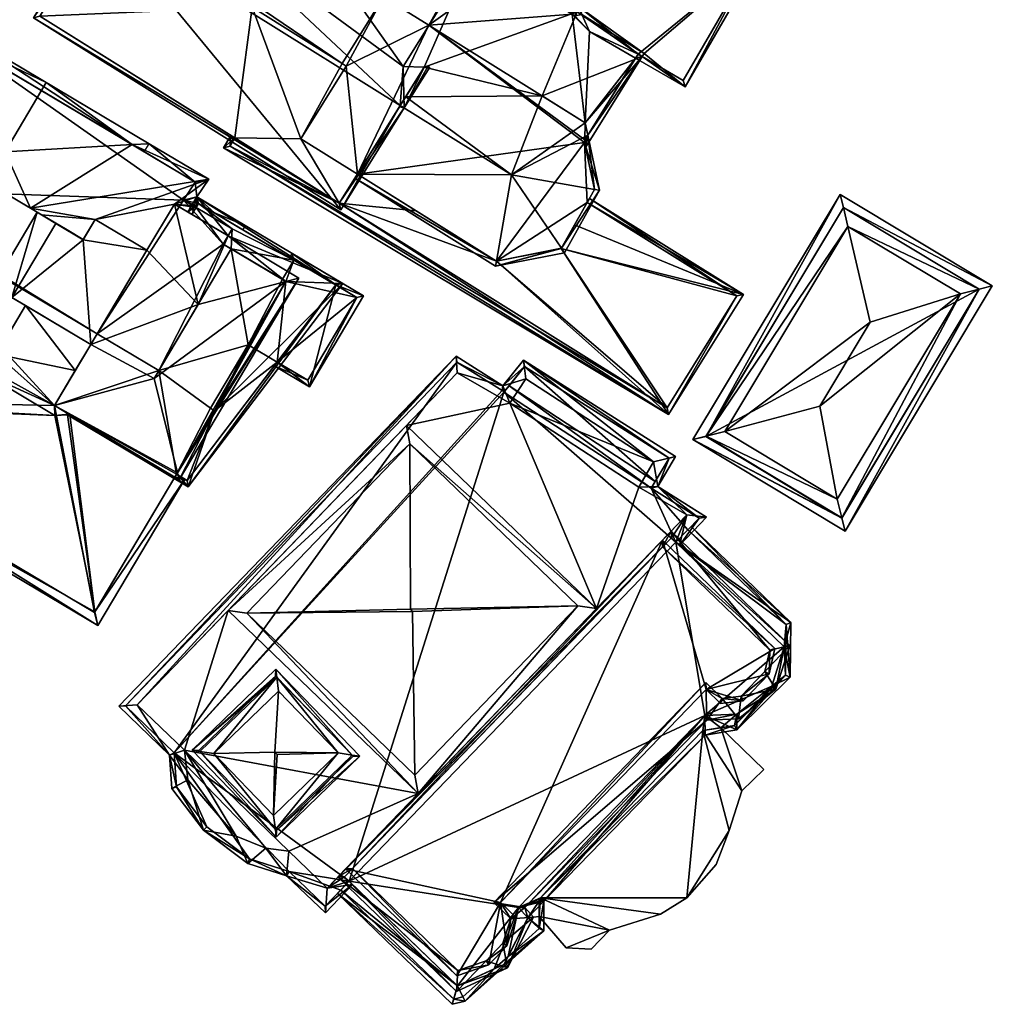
# Model space of a CAD drawing. Header units: inches. Extents: x 2523744 to 2528136, y 1148995 to 1152010.
# Tile 294 of 350: x 2527923 to 2527974, y 1151246 to 1151298. Entities that reach past the tile are written whole.
import ezdxf

# ---------------------------------------------------------------- set-up
doc = ezdxf.new("R2010")
doc.units = ezdxf.units.IN
doc.header["$MEASUREMENT"] = 0
doc.layers.add('Gebaeude Einzelhaus', color=10, linetype='Continuous')
doc.layers.add('NULL', color=10, linetype='Continuous')

msp = doc.modelspace()

# ---------------------------------------------------------------- meshes
at = {"layer": 'Gebaeude Einzelhaus'}
mesh = msp.add_polyface(dxfattribs=at)
corners = [(2527939.903, 1151287.671, 386.333), (2527943.24, 1151293.019, 392.91), (2527943.031, 1151293.15, 392.91), (2527927.283, 1151302.978, 392.91), (2527923.734, 1151297.765, 386.333), (2527927.071, 1151303.111, 392.91), (2527932.382, 1151303.142, 389.948), (2527931.087, 1151305.168, 388.871), (2527943.182, 1151295.197, 391.014), (2527938.199, 1151302.257, 387.518), (2527931.03, 1151305.257, 388.823), (2527929.854, 1151307.096, 387.846), (2527929.825, 1151307.142, 387.822), (2527929.704, 1151307.33, 387.721), (2527944.46, 1151295.165, 390.336), (2527944.578, 1151295.162, 390.273), (2527944.29, 1151295.17, 390.426), (2527939.823, 1151288.016, 386.594), (2527942.981, 1151293.07, 392.812), (2527924.079, 1151297.845, 386.594), (2527940.772, 1151289.535, 380.075), (2527939.823, 1151288.016, 380.034), (2527940.772, 1151289.535, 386.925), (2527943.031, 1151293.15, 390.955), (2527943.318, 1151293.611, 390.426), (2527927.369, 1151303.116, 387.766), (2527927.369, 1151303.116, 370.256), (2527924.079, 1151297.845, 370.256), (2527934.333, 1151291.443, 380.034), (2527934.333, 1151291.443, 370.256), (2527935.236, 1151298.31, 370.256), (2527935.353, 1151298.498, 370.256), (2527937.793, 1151291.395, 370.256), (2527939.968, 1151295.355, 370.256), (2527940.18, 1151295.223, 370.256), (2527939.823, 1151288.016, 370.256), (2527940.772, 1151289.535, 370.256)]
mesh.append_faces([[corners[k] for k in face] for face in [(3, 19, 5), (3, 5, 11), (11, 5, 12), (5, 19, 4), (4, 19, 17), (2, 16, 1), (1, 16, 14), (2, 1, 18), (5, 13, 12), (1, 14, 15), (0, 17, 1), (1, 17, 18), (0, 4, 17), (8, 1, 16), (16, 1, 14), (14, 1, 15), (8, 2, 1), (5, 12, 13), (5, 11, 12), (3, 10, 5), (5, 10, 11), (3, 7, 10), (9, 6, 8), (8, 6, 2), (2, 6, 3), (3, 6, 7), (0, 3, 4), (4, 3, 5), (0, 2, 3), (0, 1, 2)]], dxfattribs={"color": 13})
mesh.append_faces([[corners[k] for k in face] for face in [(29, 32, 35), (35, 32, 36), (32, 33, 34), (29, 30, 32), (32, 30, 33), (30, 26, 31), (29, 27, 30), (30, 27, 26), (17, 28, 21), (28, 27, 29), (17, 19, 28), (28, 19, 27), (25, 3, 11), (27, 19, 26), (26, 19, 25), (25, 19, 3), (18, 23, 2), (2, 23, 16), (16, 23, 24), (18, 22, 23), (18, 17, 22), (22, 17, 20), (20, 17, 21)]], dxfattribs={"color": 41})
mesh = msp.add_polyface(dxfattribs=at)
corners = [(2527948.089, 1151284.966, 386.925), (2527940.639, 1151289.323, 386.689), (2527948.043, 1151284.701, 386.689), (2527940.772, 1151289.535, 386.925), (2527948.88, 1151289.499, 390.955), (2527943.031, 1151293.15, 390.955), (2527952.75, 1151292.243, 386.689), (2527950.493, 1151293.651, 386.689), (2527943.318, 1151293.611, 390.426), (2527951.504, 1151285.64, 386.761), (2527951.661, 1151285.409, 386.51), (2527953.514, 1151288.69, 386.689), (2527953.249, 1151288.736, 386.933), (2527952.889, 1151291.594, 386.689), (2527948.091, 1151284.965, 386.923), (2527951.5, 1151285.633, 386.755), (2527953.25, 1151288.73, 386.929), (2527952.719, 1151291.199, 386.933), (2527952.734, 1151291.345, 386.889), (2527952.338, 1151298.075, 381.087), (2527952.005, 1151297.998, 381.053), (2527952.078, 1151297.953, 381.053), (2527952.234, 1151298.393, 381.119), (2527952.213, 1151297.859, 381.051), (2527952.435, 1151298.241, 381.115), (2527952.579, 1151297.924, 381.086), (2527952.413, 1151298.289, 381.119), (2527952.472, 1151298.305, 381.115), (2527955.736, 1151304.431, 380.408), (2527961.565, 1151300.758, 380.434), (2527961.908, 1151300.851, 380.408), (2527955.828, 1151304.09, 380.433), (2527952.45, 1151298.268, 381.115), (2527958.008, 1151294.13, 380.408), (2527955.855, 1151295.88, 380.69), (2527955.757, 1151295.723, 380.69), (2527955.409, 1151295.637, 380.717), (2527955.541, 1151295.849, 380.716), (2527957.916, 1151294.471, 380.434), (2527946.91, 1151301.168, 391.014), (2527938.199, 1151302.257, 387.518), (2527943.182, 1151295.197, 391.014), (2527940.252, 1151305.672, 387.488), (2527947.041, 1151301.38, 391.014), (2527940.38, 1151305.887, 387.487), (2527947.388, 1151301.934, 391.014), (2527947.038, 1151301.845, 390.904), (2527946.698, 1151301.3, 390.904), (2527946.909, 1151301.169, 391.013), (2527952.889, 1151291.594, 384.766), (2527952.774, 1151290.944, 384.614), (2527955.757, 1151295.723, 384.614), (2527952.719, 1151291.199, 384.726), (2527952.338, 1151298.075, 387.168), (2527955.855, 1151295.88, 384.614), (2527952.75, 1151292.243, 385.05), (2527946.909, 1151301.169, 391.014), (2527944.29, 1151295.17, 390.426), (2527952.734, 1151291.345, 384.766), (2527952.213, 1151297.859, 387.163), (2527952.078, 1151297.953, 387.264), (2527955.541, 1151295.849, 384.768), (2527940.772, 1151289.535, 380.075), (2527943.858, 1151287.608, 380.075), (2527943.86, 1151287.607, 380.075), (2527948.091, 1151284.965, 380.075), (2527951.5, 1151285.633, 380.13), (2527952.202, 1151286.875, 380.163), (2527952.199, 1151286.87, 380.163), (2527953.25, 1151288.73, 370.256), (2527952.865, 1151288.049, 373.896), (2527952.865, 1151288.049, 373.886), (2527952.865, 1151288.049, 370.256), (2527952.865, 1151288.049, 380.194), (2527952.774, 1151290.944, 371.978), (2527952.719, 1151291.199, 370.256), (2527952.734, 1151291.345, 370.256), (2527952.889, 1151291.594, 370.256), (2527940.18, 1151295.223, 370.256), (2527942.154, 1151298.856, 370.256), (2527944.537, 1151297.369, 370.256), (2527939.968, 1151295.355, 370.256), (2527952.75, 1151292.243, 370.256), (2527940.772, 1151289.535, 370.256), (2527948.091, 1151284.965, 370.256), (2527951.5, 1151285.633, 370.255), (2527937.793, 1151291.395, 370.256), (2527958.819, 1151302.353, 376.275), (2527956.405, 1151303.755, 376.275), (2527956.405, 1151303.755, 380.408), (2527955.828, 1151304.09, 380.324), (2527961.565, 1151300.758, 370.256), (2527958.819, 1151302.353, 370.256), (2527952.472, 1151298.305, 380.315), (2527956.405, 1151303.755, 370.256), (2527952.472, 1151298.305, 370.256), (2527955.828, 1151304.09, 370.256), (2527955.409, 1151295.637, 370.256), (2527955.541, 1151295.849, 370.256), (2527957.916, 1151294.471, 370.256), (2527952.45, 1151298.268, 380.315), (2527952.435, 1151298.241, 380.315), (2527952.579, 1151297.925, 380.35), (2527952.979, 1151297.046, 370.256), (2527952.579, 1151297.925, 370.256), (2527952.435, 1151298.241, 370.256), (2527946.909, 1151301.169, 370.256), (2527946.698, 1151301.3, 370.256), (2527947.038, 1151301.845, 370.256), (2527945.895, 1151302.49, 384.614), (2527945.895, 1151302.49, 370.256), (2527935.353, 1151298.498, 370.256), (2527935.236, 1151298.31, 370.256), (2527939.94, 1151305.848, 370.256), (2527952.338, 1151298.075, 380.314), (2527952.213, 1151297.859, 380.314), (2527948.464, 1151300.201, 379.761), (2527952.078, 1151297.953, 380.293), (2527948.464, 1151300.201, 370.256), (2527952.078, 1151297.953, 370.256), (2527952.213, 1151297.859, 370.256), (2527952.338, 1151298.075, 370.256)]
mesh.append_faces([[corners[k] for k in face] for face in [(52, 58, 50), (50, 49, 51), (51, 49, 61), (50, 58, 49), (53, 60, 43), (43, 60, 39), (53, 59, 60), (52, 49, 58), (7, 57, 8), (57, 56, 41), (7, 53, 57), (57, 53, 56), (56, 53, 43), (49, 51, 55), (55, 51, 7), (7, 51, 53), (53, 51, 54), (52, 50, 49), (49, 50, 51), (48, 43, 39), (43, 46, 45), (48, 47, 43), (43, 47, 46), (45, 46, 44), (44, 46, 42), (42, 43, 44), (44, 43, 45), (42, 39, 43), (42, 40, 39), (39, 40, 41), (26, 32, 24), (27, 32, 26), (33, 29, 30), (33, 38, 29), (33, 35, 38), (33, 36, 35), (35, 36, 37), (33, 35, 36), (36, 35, 37), (33, 34, 35), (25, 32, 24), (34, 27, 25), (25, 27, 32), (33, 29, 34), (34, 29, 27), (33, 30, 29), (26, 32, 27), (26, 24, 32), (28, 30, 31), (30, 29, 31), (28, 31, 22), (22, 31, 27), (22, 27, 26), (22, 19, 20), (20, 19, 21), (21, 19, 23), (19, 24, 25), (22, 26, 19), (19, 26, 24), (28, 29, 30), (28, 27, 29), (28, 22, 27), (22, 26, 27), (22, 19, 26), (26, 19, 24), (24, 19, 25), (19, 21, 23), (22, 20, 19), (19, 20, 21), (17, 18, 13), (16, 12, 11), (11, 17, 13), (11, 12, 17), (9, 10, 15), (10, 9, 11), (11, 9, 16), (2, 0, 14), (2, 15, 10), (2, 14, 15), (2, 1, 0), (0, 1, 3), (12, 13, 4), (4, 13, 6), (12, 11, 13), (9, 12, 4), (9, 11, 12), (9, 10, 11), (0, 9, 4), (0, 2, 9), (9, 2, 10), (4, 8, 5), (4, 7, 8), (4, 6, 7), (3, 4, 5), (3, 0, 4), (3, 1, 0), (0, 1, 2)]], dxfattribs={"color": 13})
mesh.append_faces([[corners[k] for k in face] for face in [(118, 80, 106), (82, 97, 77), (82, 103, 97), (103, 120, 104), (104, 120, 121), (118, 119, 80), (80, 119, 82), (82, 119, 103), (103, 119, 120), (21, 115, 117), (21, 23, 115), (21, 59, 23), (21, 60, 59), (56, 116, 106), (106, 116, 118), (116, 21, 117), (56, 60, 116), (116, 60, 21), (56, 39, 60), (19, 59, 53), (19, 23, 59), (19, 114, 23), (23, 114, 115), (19, 102, 114), (19, 25, 102), (25, 54, 34), (19, 53, 25), (25, 53, 54), (54, 51, 34), (34, 51, 35), (61, 37, 51), (51, 37, 35), (61, 36, 37), (36, 77, 97), (61, 49, 36), (36, 49, 77), (79, 107, 80), (80, 107, 106), (79, 110, 107), (107, 110, 108), (79, 113, 110), (79, 111, 113), (79, 81, 111), (111, 81, 112), (109, 108, 110), (42, 46, 109), (109, 46, 108), (46, 47, 108), (108, 47, 107), (106, 47, 48), (106, 107, 47), (95, 104, 105), (95, 98, 104), (104, 98, 103), (103, 98, 97), (95, 91, 98), (98, 91, 99), (101, 102, 24), (24, 102, 25), (100, 101, 32), (32, 101, 24), (93, 100, 27), (27, 100, 32), (29, 38, 91), (91, 38, 99), (35, 98, 38), (38, 98, 99), (35, 37, 98), (36, 97, 37), (37, 97, 98), (91, 95, 92), (92, 95, 94), (94, 95, 96), (27, 31, 93), (93, 31, 90), (87, 91, 92), (87, 29, 91), (87, 89, 29), (29, 89, 31), (31, 89, 90), (87, 88, 89), (78, 83, 86), (84, 72, 85), (83, 75, 84), (84, 75, 72), (72, 75, 69), (76, 82, 77), (78, 80, 83), (83, 80, 75), (75, 80, 76), (76, 80, 82), (81, 79, 78), (78, 79, 80), (7, 6, 55), (55, 13, 49), (55, 6, 13), (58, 13, 18), (58, 49, 13), (58, 77, 49), (58, 76, 77), (52, 18, 17), (52, 58, 18), (52, 76, 58), (52, 75, 76), (74, 52, 12), (12, 52, 17), (74, 75, 52), (69, 74, 16), (69, 75, 74), (74, 12, 16), (69, 73, 70), (69, 16, 73), (73, 16, 67), (67, 16, 9), (15, 66, 68), (69, 71, 72), (69, 70, 71), (68, 67, 15), (15, 67, 9), (14, 64, 65), (65, 15, 14), (65, 66, 15), (63, 64, 0), (0, 64, 14), (3, 63, 0), (3, 62, 63)]], dxfattribs={"color": 41})
mesh = msp.add_polyface(dxfattribs=at)
corners = [(2527933.261, 1151287.502, 387.604), (2527934.873, 1151286.833, 387.368), (2527932.338, 1151288.341, 387.375), (2527934.746, 1151286.619, 387.6), (2527932.425, 1151287.999, 387.607), (2527932.337, 1151287.851, 387.767), (2527933.207, 1151287.534, 387.604), (2527932.297, 1151287.784, 387.838), (2527931.148, 1151287.969, 388.236), (2527932.078, 1151287.416, 388.237), (2527932.953, 1151289.275, 386.335), (2527926.98, 1151287.156, 390.862), (2527929.703, 1151285.538, 390.864), (2527923.583, 1151287.75, 391.997), (2527924.165, 1151287.404, 391.998), (2527926.354, 1151286.103, 392), (2527928.925, 1151291.089, 386.809), (2527929.816, 1151291.139, 386.345), (2527922.245, 1151290.705, 390.287), (2527916.499, 1151291.962, 386.701), (2527919.186, 1151297.46, 386.379), (2527914.081, 1151288.875, 386.379), (2527919.546, 1151296.664, 386.839), (2527914.625, 1151288.811, 386.7), (2527914.511, 1151288.619, 386.378), (2527925.504, 1151286.607, 391.998), (2527925.517, 1151286.587, 391.983), (2527926.345, 1151286.088, 391.975), (2527924.413, 1151294.351, 390.287), (2527929.561, 1151290.71, 386.345), (2527931.633, 1151288.179, 387.839), (2527932.248, 1151289.113, 386.799), (2527919.36, 1151296.775, 386.7), (2527929.703, 1151285.538, 392.483), (2527932.405, 1151282.681, 392.957), (2527931.148, 1151287.969, 392.483), (2527926.759, 1151280.588, 392.483), (2527930.091, 1151278.789, 392.957), (2527924.845, 1151277.368, 392.483), (2527933.97, 1151286.291, 392.279), (2527937.01, 1151283.893, 392.132), (2527937.699, 1151284.074, 392.009), (2527931.176, 1151273.603, 392.025), (2527931.395, 1151273.473, 392.009), (2527931.308, 1151273.826, 392.072), (2527933.255, 1151277.101, 392.072), (2527937.014, 1151283.9, 392.131), (2527933.714, 1151285.861, 392.37), (2527933.045, 1151277.226, 392.133), (2527926.97, 1151266.529, 385.665), (2527907.35, 1151277.553, 385.49), (2527927.118, 1151265.801, 385.313), (2527924.866, 1151276.849, 390.647), (2527908.062, 1151277.771, 385.83), (2527918.131, 1151280.853, 390.647), (2527912.045, 1151284.471, 385.83), (2527914.174, 1151289.029, 385.49), (2527912.233, 1151284.787, 385.83), (2527914.435, 1151288.49, 385.83), (2527921.181, 1151279.04, 390.647), (2527931.176, 1151273.603, 385.664), (2527931.696, 1151273.501, 385.313), (2527931.266, 1151273.756, 385.664), (2527925.655, 1151276.886, 390.183), (2527925.524, 1151276.879, 390.26), (2527925.6, 1151276.919, 390.184), (2527925.939, 1151279.208, 387.905), (2527926.759, 1151280.588, 386.232), (2527923.318, 1151282.634, 386.262), (2527921.799, 1151280.08, 389.359), (2527914.511, 1151288.619, 385.674), (2527914.603, 1151288.774, 385.486), (2527924.845, 1151277.368, 390.183), (2527908.035, 1151277.726, 385.798), (2527914.435, 1151288.491, 385.83), (2527926.944, 1151266.486, 385.633), (2527916.069, 1151292.218, 387.624), (2527911.615, 1151284.726, 387.624), (2527912.045, 1151284.471, 387.935), (2527916.499, 1151291.962, 387.935), (2527919.474, 1151280.054, 393.313), (2527923.928, 1151287.545, 393.313), (2527922.607, 1151283.057, 392.483), (2527921.181, 1151279.04, 391.89), (2527923.318, 1151282.634, 391.89), (2527924.92, 1151286.947, 392.483), (2527926.345, 1151286.088, 392.483), (2527926.98, 1151287.156, 392.483), (2527931.633, 1151288.179, 370.617), (2527932.297, 1151287.784, 370.617), (2527932.248, 1151289.113, 370.617), (2527919.36, 1151296.775, 370.617), (2527914.603, 1151288.774, 370.617), (2527914.511, 1151288.619, 370.617), (2527933.714, 1151285.861, 370.617), (2527930.34, 1151279.209, 370.616), (2527927.089, 1151281.142, 370.617), (2527934.144, 1151285.606, 370.617), (2527934.188, 1151286.659, 370.617), (2527932.078, 1151287.416, 390.259), (2527933.97, 1151286.291, 390.252), (2527931.176, 1151273.603, 390.24), (2527931.176, 1151273.603, 370.616), (2527931.266, 1151273.756, 385.319), (2527931.266, 1151273.756, 390.24), (2527931.297, 1151273.807, 390.24), (2527933.255, 1151277.101, 390.24), (2527931.266, 1151273.756, 370.616), (2527933.045, 1151277.226, 390.24), (2527937.01, 1151283.894, 390.24), (2527937.014, 1151283.9, 390.24), (2527933.714, 1151285.861, 390.252), (2527924.845, 1151277.368, 370.616), (2527935.03, 1151280.564, 370.616), (2527933.045, 1151277.226, 370.616), (2527936.829, 1151284.01, 370.616), (2527937.014, 1151283.9, 370.616), (2527933.255, 1151277.101, 370.616), (2527912.045, 1151284.471, 370.617), (2527908.035, 1151277.726, 370.617), (2527926.944, 1151266.486, 370.616)]
mesh.append_faces([[corners[k] for k in face] for face in [(36, 86, 82), (82, 86, 85), (36, 33, 86), (86, 33, 87), (76, 79, 78), (76, 78, 77), (81, 85, 25), (25, 85, 26), (81, 82, 85), (82, 83, 84), (81, 80, 82), (82, 80, 83), (79, 80, 81), (76, 78, 79), (79, 78, 80), (76, 77, 78), (70, 56, 71), (70, 74, 56), (49, 51, 75), (73, 75, 51), (61, 60, 62), (51, 49, 61), (61, 49, 60), (50, 53, 73), (50, 55, 53), (50, 56, 55), (55, 56, 57), (57, 56, 74), (73, 51, 50), (52, 72, 59), (59, 72, 69), (69, 72, 66), (52, 65, 72), (71, 56, 70), (70, 56, 58), (66, 68, 69), (66, 67, 68), (65, 64, 63), (65, 52, 64), (49, 64, 52), (49, 63, 64), (49, 60, 63), (51, 61, 49), (49, 61, 60), (60, 61, 62), (59, 53, 52), (52, 53, 50), (59, 54, 53), (56, 57, 58), (53, 55, 50), (50, 55, 56), (56, 55, 57), (53, 54, 55), (52, 50, 49), (49, 50, 51), (48, 40, 45), (46, 47, 39), (40, 46, 41), (45, 40, 41), (41, 46, 39), (44, 45, 43), (43, 45, 41), (42, 44, 43), (44, 40, 37), (37, 40, 34), (44, 41, 40), (44, 43, 41), (42, 44, 38), (38, 44, 37), (42, 43, 44), (39, 40, 41), (35, 34, 39), (39, 34, 40), (37, 36, 38), (37, 34, 36), (36, 34, 33), (33, 34, 35), (21, 23, 24), (21, 19, 23), (21, 20, 19), (19, 20, 32), (32, 20, 22), (16, 17, 31), (31, 17, 10), (22, 20, 16), (16, 20, 17), (30, 5, 7), (30, 4, 5), (30, 2, 4), (4, 2, 6), (6, 2, 0), (2, 31, 10), (2, 30, 31), (1, 0, 2), (1, 3, 0), (16, 28, 18), (16, 17, 28), (16, 29, 17), (28, 22, 18), (28, 20, 22), (15, 26, 27), (14, 25, 15), (15, 25, 26), (21, 24, 23), (22, 19, 18), (18, 19, 13), (19, 21, 23), (22, 20, 19), (19, 20, 21), (13, 16, 18), (13, 10, 16), (16, 10, 17), (11, 14, 15), (11, 13, 14), (11, 10, 13), (12, 8, 11), (11, 8, 10), (10, 8, 2), (2, 8, 5), (5, 8, 7), (7, 8, 9), (0, 2, 6), (6, 2, 4), (4, 2, 5), (3, 1, 0), (0, 1, 2)]], dxfattribs={"color": 13})
mesh.append_faces([[corners[k] for k in face] for face in [(27, 26, 86), (86, 26, 85), (86, 15, 27), (86, 87, 15), (15, 87, 11), (33, 12, 87), (87, 12, 11), (36, 84, 67), (67, 84, 68), (36, 82, 84), (79, 13, 19), (79, 81, 13), (13, 81, 14), (14, 81, 25), (59, 69, 83), (83, 69, 84), (84, 69, 68), (83, 54, 59), (54, 78, 55), (83, 80, 54), (54, 80, 78), (57, 118, 55), (57, 70, 118), (57, 24, 58), (58, 24, 70), (23, 79, 19), (78, 57, 55), (57, 78, 24), (24, 78, 23), (23, 78, 79), (96, 112, 93), (93, 112, 118), (118, 112, 119), (119, 112, 120), (120, 112, 102), (49, 102, 60), (49, 120, 102), (49, 75, 120), (75, 119, 120), (75, 73, 119), (73, 53, 119), (70, 57, 74), (70, 118, 57), (57, 118, 55), (55, 118, 53), (53, 118, 119), (70, 93, 118), (107, 114, 117), (113, 115, 116), (113, 97, 115), (107, 95, 114), (114, 95, 113), (113, 95, 97), (107, 112, 95), (95, 112, 96), (107, 102, 112), (47, 111, 39), (39, 111, 100), (111, 46, 110), (111, 47, 46), (109, 46, 40), (109, 110, 46), (40, 108, 109), (40, 48, 108), (45, 108, 48), (45, 106, 108), (107, 103, 102), (44, 106, 45), (44, 105, 106), (42, 105, 44), (60, 104, 101), (101, 104, 42), (42, 104, 105), (60, 62, 104), (60, 103, 62), (60, 102, 103), (65, 38, 72), (65, 63, 38), (38, 63, 42), (42, 63, 101), (101, 63, 60), (36, 72, 38), (36, 66, 72), (36, 67, 66), (35, 12, 33), (35, 8, 12), (99, 39, 100), (99, 35, 39), (9, 8, 99), (99, 8, 35), (94, 89, 98), (94, 88, 89), (88, 91, 90), (88, 92, 91), (94, 96, 88), (88, 96, 92), (92, 96, 93), (97, 95, 94), (94, 95, 96), (19, 70, 23), (23, 70, 24), (19, 92, 70), (70, 92, 93), (19, 91, 92), (19, 32, 91), (16, 91, 22), (22, 91, 32), (16, 90, 91), (16, 31, 90), (31, 88, 90), (31, 30, 88), (88, 7, 89), (88, 30, 7), (17, 20, 28)]], dxfattribs={"color": 41})
mesh = msp.add_polyface(dxfattribs=at)
corners = [(2527933.74, 1151290.916, 380.016), (2527939.823, 1151288.016, 380.034), (2527934.333, 1151291.443, 380.034), (2527957.145, 1151276.906, 380.028), (2527948.091, 1151284.965, 380.075), (2527943.86, 1151287.607, 380.075), (2527943.858, 1151287.608, 380.075), (2527940.772, 1151289.535, 380.075), (2527934.12, 1151291.576, 380.034), (2527951.5, 1151285.633, 380.13), (2527961.081, 1151283.214, 380.2), (2527952.865, 1151288.049, 380.194), (2527952.988, 1151288.266, 380.2), (2527952.202, 1151286.875, 380.163), (2527952.199, 1151286.87, 380.163), (2527960.737, 1151283.134, 380.194), (2527957.063, 1151277.247, 380.034), (2527934.08, 1151291.004, 380.022), (2527952.865, 1151288.049, 373.896), (2527960.737, 1151283.134, 370.255), (2527952.865, 1151288.049, 373.886), (2527952.865, 1151288.049, 370.256), (2527934.333, 1151291.443, 370.256), (2527934.08, 1151291.004, 370.256), (2527957.063, 1151277.247, 370.255), (2527948.091, 1151284.965, 370.256), (2527939.823, 1151288.016, 370.256), (2527940.772, 1151289.535, 370.256), (2527951.5, 1151285.633, 370.255)]
mesh.append_faces([[corners[k] for k in face] for face in [(8, 17, 0), (0, 17, 3), (3, 17, 16), (8, 2, 17), (3, 16, 15), (3, 15, 10), (10, 15, 12), (12, 15, 11), (9, 10, 14), (14, 10, 13), (13, 10, 11), (11, 10, 12), (4, 3, 9), (9, 3, 10), (0, 2, 8), (7, 1, 6), (6, 1, 5), (5, 1, 4), (4, 1, 3), (3, 1, 0), (0, 1, 2)]], dxfattribs={"color": 13})
mesh.append_faces([[corners[k] for k in face] for face in [(24, 28, 19), (19, 28, 21), (24, 25, 28), (22, 26, 23), (23, 26, 24), (24, 26, 25), (25, 26, 27), (15, 16, 19), (19, 16, 24), (16, 17, 24), (24, 17, 23), (23, 17, 22), (22, 17, 2), (18, 19, 20), (20, 19, 21), (11, 15, 18), (18, 15, 19)]], dxfattribs={"color": 41})
mesh = msp.add_polyface(dxfattribs=at)
corners = [(2527966.258, 1151271.463, 381.954), (2527958.424, 1151275.579, 381.636), (2527966.428, 1151270.773, 381.636), (2527959.112, 1151275.754, 381.954), (2527966.015, 1151272.454, 382.41), (2527960.1, 1151276.005, 382.41), (2527966.166, 1151288.474, 381.636), (2527966.336, 1151287.784, 381.954), (2527966.579, 1151286.793, 382.41), (2527973.482, 1151283.493, 381.954), (2527974.17, 1151283.668, 381.636), (2527972.494, 1151283.241, 382.41), (2527965.101, 1151277.339, 384.732), (2527967.751, 1151281.753, 384.732), (2527959.11, 1151275.75, 381.951), (2527966.256, 1151271.459, 381.951), (2527973.484, 1151283.496, 381.951), (2527966.338, 1151287.788, 381.951), (2527966.338, 1151287.788, 370.595), (2527973.484, 1151283.496, 370.595), (2527959.11, 1151275.75, 370.595), (2527966.256, 1151271.459, 370.595)]
mesh.append_faces([[corners[k] for k in face] for face in [(17, 7, 6), (16, 10, 9), (10, 17, 6), (10, 16, 17), (15, 0, 2), (2, 9, 10), (2, 0, 9), (1, 3, 14), (6, 3, 1), (6, 7, 3), (1, 15, 2), (1, 14, 15), (13, 11, 8), (12, 13, 5), (5, 13, 8), (4, 12, 5), (12, 11, 13), (12, 4, 11), (9, 8, 11), (9, 7, 8), (9, 10, 7), (7, 10, 6), (0, 11, 4), (0, 9, 11), (0, 2, 9), (9, 2, 10), (7, 3, 8), (8, 3, 5), (7, 6, 3), (3, 6, 1), (3, 4, 5), (3, 0, 4), (3, 1, 0), (0, 1, 2)]], dxfattribs={"color": 13})
mesh.append_faces([[corners[k] for k in face] for face in [(19, 21, 20), (19, 20, 18), (0, 21, 19), (0, 19, 9), (15, 21, 0), (9, 19, 16), (20, 21, 14), (14, 21, 15), (18, 20, 3), (3, 20, 14), (7, 18, 3), (17, 18, 7), (19, 18, 16), (16, 18, 17)]], dxfattribs={"color": 41})
mesh = msp.add_polyface(dxfattribs=at)
corners = [(2527930.131, 1151274.225, 390.243), (2527925.561, 1151276.942, 390.26), (2527925.524, 1151276.879, 390.26), (2527931.876, 1151273.103, 390.237), (2527933.255, 1151277.101, 390.24), (2527940.003, 1151283.784, 390.232), (2527931.297, 1151273.807, 390.24), (2527931.266, 1151273.756, 390.24), (2527931.176, 1151273.603, 390.24), (2527933.97, 1151286.291, 390.252), (2527932.338, 1151288.341, 390.26), (2527937.014, 1151283.9, 390.24), (2527937.01, 1151283.894, 390.24), (2527932.078, 1151287.416, 390.259), (2527931.864, 1151287.543, 390.26), (2527933.714, 1151285.861, 390.252), (2527933.045, 1151277.226, 390.24), (2527939.634, 1151283.713, 390.233), (2527932.425, 1151287.999, 390.259), (2527931.813, 1151273.431, 390.238), (2527937.431, 1151285.023, 387.375), (2527932.425, 1151287.999, 387.607), (2527939.634, 1151283.713, 387.375), (2527932.425, 1151287.999, 370.617), (2527937.431, 1151285.023, 370.616), (2527932.337, 1151287.851, 387.767), (2527932.297, 1151287.784, 387.838), (2527932.078, 1151287.416, 388.237), (2527932.297, 1151287.784, 370.617), (2527931.266, 1151273.756, 385.664), (2527931.266, 1151273.756, 385.319), (2527931.813, 1151273.431, 370.616), (2527931.266, 1151273.756, 370.616), (2527936.551, 1151279.66, 387.375), (2527936.551, 1151279.66, 370.616), (2527936.829, 1151284.01, 370.616), (2527934.144, 1151285.606, 370.617), (2527934.188, 1151286.659, 370.617), (2527933.714, 1151285.861, 370.617), (2527933.255, 1151277.101, 370.616), (2527935.03, 1151280.564, 370.616), (2527933.045, 1151277.226, 370.616)]
mesh.append_faces([[corners[k] for k in face] for face in [(19, 8, 7), (19, 3, 8), (8, 3, 0), (2, 1, 0), (3, 2, 0), (14, 18, 13), (17, 3, 19), (17, 5, 3), (14, 10, 18), (18, 10, 17), (17, 10, 5), (4, 12, 16), (11, 9, 15), (9, 10, 13), (13, 10, 14), (4, 5, 12), (12, 5, 11), (11, 5, 9), (9, 5, 10), (0, 3, 8), (8, 3, 7), (7, 3, 6), (6, 3, 4), (4, 3, 5), (0, 2, 3), (0, 1, 2)]], dxfattribs={"color": 13})
mesh.append_faces([[corners[k] for k in face] for face in [(34, 39, 40), (40, 39, 41), (34, 31, 39), (39, 31, 32), (24, 37, 23), (23, 37, 28), (24, 36, 37), (37, 36, 38), (24, 35, 36), (33, 31, 34), (33, 19, 31), (33, 17, 19), (33, 22, 17), (31, 30, 32), (31, 19, 30), (30, 19, 29), (29, 19, 7), (25, 28, 26), (21, 23, 28), (21, 28, 25), (13, 18, 27), (27, 18, 26), (26, 18, 25), (25, 18, 21), (21, 20, 23), (23, 20, 24), (20, 17, 22), (21, 18, 20), (20, 18, 17)]], dxfattribs={"color": 41})
mesh = msp.add_polyface(dxfattribs=at)
corners = [(2527939.634, 1151283.713, 387.375), (2527938.251, 1151278.359, 387.375), (2527941.091, 1151283.136, 387.375), (2527936.551, 1151279.66, 387.375), (2527936.399, 1151279.46, 387.375), (2527937.344, 1151285.365, 387.375), (2527937.431, 1151285.023, 387.375), (2527937.216, 1151285.15, 387.375), (2527940.749, 1151283.049, 387.375), (2527938.164, 1151278.701, 387.375), (2527940.749, 1151283.049, 370.616), (2527937.431, 1151285.023, 370.616), (2527936.551, 1151279.66, 370.616), (2527938.164, 1151278.701, 370.616), (2527937.014, 1151283.9, 370.616), (2527935.03, 1151280.564, 370.616), (2527936.829, 1151284.01, 370.616)]
mesh.append_faces([[corners[k] for k in face] for face in [(5, 6, 7), (5, 0, 6), (9, 4, 3), (8, 1, 9), (9, 1, 4), (5, 2, 0), (0, 2, 8), (8, 2, 1), (0, 5, 6), (6, 5, 7), (0, 2, 5), (4, 1, 3), (3, 1, 0), (0, 1, 2)]], dxfattribs={"color": 13})
mesh.append_faces([[corners[k] for k in face] for face in [(11, 14, 16), (14, 12, 15), (11, 10, 14), (14, 10, 12), (12, 10, 13), (8, 9, 10), (10, 9, 13), (13, 9, 12), (12, 9, 3), (0, 11, 6), (0, 10, 11), (0, 8, 10)]], dxfattribs={"color": 41})
mesh = msp.add_polyface(dxfattribs=at)
corners = [(2527946.031, 1151279.096, 384.572), (2527948.431, 1151278.413, 384.572), (2527945.968, 1151279.973, 384.572), (2527949.639, 1151278.779, 384.572), (2527949.51, 1151279.751, 384.572), (2527948.788, 1151277.496, 384.572), (2527929.194, 1151261.638, 384.572), (2527928.224, 1151261.575, 384.572), (2527930.9, 1151258.994, 384.572), (2527931.865, 1151257.686, 384.572), (2527931.018, 1151257.234, 384.572), (2527931.674, 1151259.246, 384.572), (2527932.674, 1151255.05, 384.572), (2527934.395, 1151254.725, 384.572), (2527935.015, 1151253.296, 384.572), (2527935.958, 1151254.101, 384.572), (2527937.05, 1151252.648, 384.572), (2527939.181, 1151252.005, 384.572), (2527939.093, 1151250.705, 384.572), (2527937.173, 1151253.943, 384.572), (2527940.519, 1151252.184, 384.572), (2527940.339, 1151252.358, 384.572), (2527940.095, 1151252.593, 384.572), (2527957.288, 1151270.419, 384.572), (2527958.096, 1151271.619, 384.572), (2527957.531, 1151270.184, 384.572), (2527957.712, 1151270.01, 384.572), (2527959.144, 1151271.495, 384.572), (2527956.573, 1151273.113, 384.572), (2527956.358, 1151274.414, 384.572), (2527957.513, 1151274.688, 384.572), (2527955.578, 1151273.08, 384.572), (2527948.788, 1151277.496, 386.113), (2527956.358, 1151274.414, 386.113), (2527949.639, 1151278.779, 386.113), (2527955.578, 1151273.08, 386.113), (2527943.359, 1151276.326, 386.113), (2527946.031, 1151279.096, 386.113), (2527953.346, 1151266.694, 386.113), (2527958.096, 1151271.619, 386.113), (2527934.395, 1151254.725, 386.113), (2527931.674, 1151259.246, 386.113), (2527931.865, 1151257.686, 386.113), (2527935.958, 1151254.101, 386.113), (2527937.173, 1151253.943, 386.113), (2527943.968, 1151256.969, 386.113), (2527933.98, 1151266.601, 386.113), (2527929.194, 1151261.638, 386.113), (2527939.181, 1151252.005, 386.113), (2527934.954, 1151266.456, 387.417), (2527943.788, 1151257.936, 387.417), (2527943.539, 1151275.358, 387.417), (2527952.373, 1151266.838, 387.417), (2527943.679, 1151266.546, 389.905), (2527943.563, 1151266.659, 389.905), (2527935.099, 1151253.545, 384.572), (2527937.178, 1151252.866, 384.572), (2527939.085, 1151251.058, 384.572), (2527931.263, 1151257.325, 384.572), (2527932.851, 1151255.229, 384.572), (2527928.578, 1151261.581, 384.572), (2527931.143, 1151259.106, 384.572), (2527946.006, 1151279.653, 384.572), (2527949.565, 1151279.421, 384.572), (2527948.486, 1151278.083, 384.572), (2527948.383, 1151278.158, 384.572), (2527957.173, 1151274.606, 384.572), (2527958.75, 1151271.448, 384.572), (2527956.233, 1151273.031, 384.572), (2527946.006, 1151279.653, 370.515), (2527948.383, 1151278.158, 370.515), (2527928.578, 1151261.581, 370.515), (2527931.143, 1151259.106, 370.515), (2527931.263, 1151257.325, 370.515), (2527932.851, 1151255.229, 370.515), (2527935.099, 1151253.545, 370.515), (2527937.178, 1151252.866, 370.515), (2527939.085, 1151251.058, 370.515), (2527958.163, 1151270.84, 384.275), (2527958.75, 1151271.448, 370.515), (2527957.531, 1151270.184, 384.275), (2527958.163, 1151270.84, 370.515), (2527939.897, 1151251.9, 384.275), (2527940.339, 1151252.358, 384.275), (2527939.897, 1151251.9, 370.515), (2527956.233, 1151273.031, 370.515), (2527956.44, 1151273.378, 376.601), (2527956.44, 1151273.378, 370.515), (2527957.173, 1151274.606, 376.601), (2527949.565, 1151279.421, 376.601), (2527948.754, 1151278.415, 376.601), (2527948.486, 1151278.083, 370.515), (2527948.754, 1151278.415, 370.515), (2527940.339, 1151252.358, 370.515), (2527957.531, 1151270.184, 370.515)]
mesh.append_faces([[corners[k] for k in face] for face in [(18, 57, 20), (20, 57, 21), (67, 26, 25), (67, 27, 26), (66, 28, 68), (68, 28, 67), (67, 28, 27), (66, 30, 28), (63, 4, 66), (66, 4, 30), (62, 1, 65), (65, 1, 64), (64, 1, 63), (63, 1, 4), (60, 2, 62), (62, 2, 1), (60, 7, 2), (58, 8, 61), (61, 8, 60), (60, 8, 7), (58, 10, 8), (55, 12, 59), (59, 12, 58), (58, 12, 10), (55, 14, 12), (18, 16, 57), (57, 16, 56), (56, 16, 55), (55, 16, 14), (54, 51, 49), (52, 51, 54), (53, 54, 49), (53, 52, 54), (50, 53, 49), (53, 50, 52), (52, 38, 51), (51, 38, 36), (52, 45, 38), (52, 50, 45), (49, 51, 46), (46, 51, 36), (50, 49, 45), (45, 49, 46), (45, 44, 48), (47, 41, 46), (46, 41, 45), (45, 41, 44), (44, 41, 43), (43, 41, 40), (40, 41, 42), (35, 38, 39), (35, 32, 38), (38, 32, 36), (36, 32, 37), (35, 33, 32), (32, 33, 34), (29, 4, 3), (29, 30, 4), (24, 28, 31), (31, 28, 29), (29, 28, 30), (24, 27, 28), (24, 26, 27), (24, 25, 26), (23, 24, 17), (24, 23, 25), (17, 22, 23), (17, 21, 22), (17, 20, 21), (17, 18, 20), (15, 16, 19), (19, 16, 17), (17, 16, 18), (13, 14, 15), (15, 14, 16), (9, 12, 13), (13, 12, 14), (9, 10, 12), (6, 8, 11), (11, 8, 9), (9, 8, 10), (6, 7, 8), (0, 2, 6), (6, 2, 7), (3, 1, 5), (5, 1, 0), (1, 3, 4), (0, 1, 2)]], dxfattribs={"color": 13})
mesh.append_faces([[corners[k] for k in face] for face in [(94, 85, 81), (81, 85, 79), (85, 92, 87), (93, 91, 94), (94, 91, 85), (85, 91, 92), (93, 72, 91), (91, 72, 70), (70, 72, 69), (69, 72, 71), (72, 74, 73), (72, 75, 74), (84, 76, 93), (93, 76, 72), (72, 76, 75), (84, 77, 76), (65, 64, 70), (70, 64, 91), (91, 90, 92), (90, 63, 89), (91, 64, 90), (90, 64, 63), (63, 66, 89), (89, 66, 88), (66, 86, 88), (86, 85, 87), (66, 68, 86), (86, 68, 85), (68, 67, 85), (85, 67, 79), (82, 77, 84), (82, 57, 77), (83, 21, 82), (82, 21, 57), (79, 78, 81), (78, 25, 80), (79, 67, 78), (78, 67, 25), (57, 56, 77), (77, 56, 76), (56, 55, 76), (76, 55, 75), (55, 59, 75), (75, 59, 74), (59, 58, 74), (74, 58, 73), (58, 61, 73), (73, 61, 72), (61, 60, 72), (72, 60, 71), (60, 62, 71), (71, 62, 69), (62, 65, 69), (69, 65, 70), (17, 45, 48), (17, 24, 45), (45, 24, 38), (38, 24, 39), (19, 17, 44), (44, 17, 48), (15, 19, 43), (43, 19, 44), (13, 15, 40), (40, 15, 43), (9, 13, 42), (42, 13, 40), (11, 9, 41), (41, 9, 42), (6, 11, 47), (47, 11, 41), (0, 36, 37), (0, 46, 36), (0, 6, 46), (46, 6, 47), (5, 0, 32), (32, 0, 37), (3, 5, 34), (34, 5, 32), (29, 3, 33), (33, 3, 34), (31, 29, 35), (35, 29, 33), (24, 31, 39), (39, 31, 35)]], dxfattribs={"color": 41})
mesh = msp.add_polyface(dxfattribs=at)
corners = [(2527962.565, 1151262.616, 384.275), (2527960.734, 1151260.319, 384.275), (2527963.545, 1151263.096, 384.275), (2527960.731, 1151261.15, 384.275), (2527959.043, 1151261.07, 384.275), (2527959.071, 1151260.045, 384.275), (2527963.229, 1151264.689, 384.275), (2527963.578, 1151265.966, 384.275), (2527958.163, 1151270.84, 384.275), (2527958.337, 1151271.02, 384.275), (2527957.531, 1151270.184, 384.275), (2527950.586, 1151251.311, 384.275), (2527949.248, 1151250.989, 384.275), (2527949.744, 1151250.439, 384.275), (2527950.588, 1151249.761, 384.275), (2527948.699, 1151248.406, 384.275), (2527948.486, 1151247.991, 384.275), (2527946.446, 1151246.053, 384.275), (2527947.969, 1151247.752, 384.275), (2527946.038, 1151246.86, 384.275), (2527939.897, 1151251.9, 384.275), (2527940.339, 1151252.358, 384.275), (2527939.723, 1151251.72, 384.275), (2527945.766, 1151245.891, 384.275), (2527963.296, 1151263.201, 384.275), (2527963.326, 1151265.861, 384.275), (2527960.615, 1151260.553, 384.275), (2527950.404, 1151251.481, 384.275), (2527958.949, 1151260.279, 384.275), (2527950.338, 1151249.873, 384.275), (2527950.336, 1151251.311, 384.275), (2527950.361, 1151251.42, 384.275), (2527945.841, 1151246.166, 384.275), (2527946.326, 1151246.281, 384.275), (2527947.969, 1151247.752, 370.515), (2527946.326, 1151246.281, 370.515), (2527948.699, 1151248.406, 370.515), (2527950.338, 1151249.873, 370.515), (2527950.337, 1151250.514, 379.684), (2527950.337, 1151250.514, 370.515), (2527950.336, 1151251.311, 379.684), (2527950.361, 1151251.42, 379.684), (2527950.404, 1151251.481, 379.684), (2527958.949, 1151260.279, 379.684), (2527959.888, 1151260.433, 379.684), (2527960.615, 1151260.553, 370.515), (2527959.888, 1151260.433, 370.515), (2527963.296, 1151263.201, 370.515), (2527963.326, 1151265.861, 370.515), (2527958.163, 1151270.84, 370.515), (2527945.841, 1151246.166, 370.515), (2527939.897, 1151251.9, 370.515), (2527950.336, 1151251.311, 370.515), (2527949.744, 1151250.439, 370.515), (2527949.248, 1151250.989, 370.515), (2527950.404, 1151251.481, 370.515), (2527959.043, 1151261.07, 370.515), (2527950.361, 1151251.42, 370.515), (2527960.731, 1151261.15, 370.515), (2527958.949, 1151260.279, 370.515), (2527962.565, 1151262.616, 370.515), (2527963.229, 1151264.689, 370.515), (2527957.531, 1151270.184, 370.515), (2527946.038, 1151246.86, 370.515), (2527940.339, 1151252.358, 370.515)]
mesh.append_faces([[corners[k] for k in face] for face in [(7, 25, 9), (9, 25, 8), (32, 22, 20), (32, 23, 22), (16, 17, 18), (18, 17, 33), (33, 17, 32), (32, 17, 23), (29, 14, 15), (15, 14, 16), (16, 14, 17), (27, 11, 31), (31, 11, 30), (30, 11, 29), (29, 11, 14), (26, 5, 28), (28, 5, 27), (27, 5, 11), (24, 1, 26), (26, 1, 5), (7, 2, 25), (25, 2, 24), (24, 2, 1), (17, 19, 23), (23, 19, 22), (22, 19, 20), (20, 19, 21), (17, 18, 19), (14, 16, 17), (17, 16, 18), (14, 15, 16), (11, 13, 14), (14, 13, 15), (11, 12, 13), (5, 4, 11), (11, 4, 12), (6, 7, 10), (10, 7, 8), (8, 7, 9), (0, 2, 6), (6, 2, 7), (5, 1, 4), (4, 1, 3), (3, 1, 0), (0, 1, 2)]], dxfattribs={"color": 13})
mesh.append_faces([[corners[k] for k in face] for face in [(64, 63, 51), (51, 63, 50), (50, 63, 35), (35, 63, 34), (48, 62, 49), (47, 61, 48), (48, 61, 62), (45, 60, 47), (47, 60, 61), (46, 58, 45), (45, 58, 60), (55, 56, 59), (59, 56, 46), (46, 56, 58), (52, 54, 57), (57, 54, 55), (55, 54, 56), (36, 53, 37), (37, 53, 39), (39, 53, 52), (52, 53, 54), (50, 32, 51), (51, 32, 20), (33, 32, 35), (35, 32, 50), (48, 49, 25), (25, 49, 8), (25, 24, 48), (48, 24, 47), (24, 26, 47), (47, 26, 45), (45, 44, 46), (44, 28, 43), (45, 26, 44), (44, 26, 28), (28, 27, 43), (43, 27, 42), (41, 42, 31), (31, 42, 27), (40, 41, 30), (30, 41, 31), (30, 38, 40), (38, 37, 39), (30, 29, 38), (38, 29, 37), (37, 29, 36), (36, 29, 15), (18, 33, 34), (34, 33, 35)]], dxfattribs={"color": 41})
mesh = msp.add_polyface(dxfattribs=at)
corners = [(2527962.205, 1151263.389, 386.172), (2527962.78, 1151262.469, 386.172), (2527963.514, 1151264.761, 386.172), (2527960.953, 1151262.089, 386.172), (2527960.824, 1151260.904, 386.172), (2527962.464, 1151264.513, 386.172), (2527957.281, 1151270.773, 386.172), (2527956.83, 1151269.945, 386.172), (2527939.741, 1151252.586, 386.172), (2527946.061, 1151247.669, 386.172), (2527945.988, 1151246.561, 386.172), (2527940.51, 1151253.023, 386.172), (2527947.541, 1151248.183, 386.172), (2527948.669, 1151247.8, 386.172), (2527948.423, 1151249.098, 386.172), (2527950.045, 1151250.479, 386.172), (2527948.848, 1151250.383, 386.172), (2527949.59, 1151250.983, 386.172), (2527947.956, 1151251.243, 386.172), (2527959.153, 1151260.825, 386.172), (2527959.965, 1151261.974, 386.172), (2527959.106, 1151262.803, 386.172), (2527949.744, 1151250.439, 386.172), (2527959.043, 1151261.07, 386.172), (2527949.248, 1151250.989, 386.172), (2527946.038, 1151246.86, 386.172), (2527948.486, 1151247.991, 386.172), (2527940.095, 1151252.593, 386.172), (2527957.288, 1151270.419, 386.172), (2527963.229, 1151264.689, 386.172), (2527960.731, 1151261.15, 386.172), (2527962.565, 1151262.616, 386.172), (2527948.699, 1151248.406, 384.275), (2527948.486, 1151247.991, 384.275), (2527948.699, 1151248.406, 370.515), (2527948.486, 1151247.991, 370.515), (2527949.744, 1151250.439, 384.275), (2527949.248, 1151250.989, 384.275), (2527959.043, 1151261.07, 384.275), (2527960.731, 1151261.15, 384.275), (2527962.565, 1151262.616, 384.275), (2527963.229, 1151264.689, 384.275), (2527957.531, 1151270.184, 384.572), (2527957.531, 1151270.184, 384.275), (2527957.288, 1151270.419, 384.572), (2527940.095, 1151252.593, 384.572), (2527947.969, 1151247.752, 384.275), (2527946.038, 1151246.86, 384.275), (2527947.969, 1151247.752, 370.515), (2527940.339, 1151252.358, 384.572), (2527940.339, 1151252.358, 384.275), (2527959.043, 1151261.07, 370.515), (2527957.531, 1151270.184, 370.515), (2527963.229, 1151264.689, 370.515), (2527940.339, 1151252.358, 370.515), (2527962.565, 1151262.616, 370.515), (2527960.731, 1151261.15, 370.515), (2527949.248, 1151250.989, 370.515), (2527949.744, 1151250.439, 370.515), (2527946.038, 1151246.86, 370.515)]
mesh.append_faces([[corners[k] for k in face] for face in [(30, 19, 23), (30, 4, 19), (29, 1, 31), (31, 1, 30), (30, 1, 4), (28, 2, 29), (29, 2, 1), (7, 6, 28), (28, 6, 2), (27, 8, 11), (11, 8, 7), (7, 8, 6), (25, 10, 27), (27, 10, 8), (22, 13, 26), (26, 13, 25), (25, 13, 10), (22, 15, 13), (24, 17, 22), (17, 24, 23), (17, 23, 19), (22, 17, 15), (20, 4, 3), (18, 19, 21), (21, 19, 20), (20, 19, 4), (16, 17, 18), (18, 17, 19), (14, 15, 16), (16, 15, 17), (12, 13, 14), (14, 13, 15), (9, 10, 12), (12, 10, 13), (11, 8, 9), (8, 11, 7), (9, 8, 10), (5, 6, 7), (7, 6, 8), (0, 2, 5), (5, 2, 6), (3, 1, 0), (1, 3, 4), (0, 1, 2)]], dxfattribs={"color": 13})
mesh.append_faces([[corners[k] for k in face] for face in [(48, 34, 35), (54, 57, 59), (59, 57, 48), (48, 57, 34), (34, 57, 58), (54, 51, 57), (51, 55, 56), (51, 53, 55), (54, 52, 51), (51, 52, 53), (25, 49, 47), (47, 49, 50), (25, 27, 49), (49, 27, 45), (33, 48, 35), (33, 46, 48), (46, 25, 47), (33, 26, 46), (46, 26, 25), (7, 45, 11), (11, 45, 27), (7, 44, 45), (7, 28, 44), (28, 42, 44), (42, 41, 43), (28, 29, 42), (42, 29, 41), (40, 41, 31), (31, 41, 29), (31, 30, 40), (40, 30, 39), (30, 23, 39), (39, 23, 38), (23, 24, 38), (38, 24, 37), (24, 22, 37), (37, 22, 36), (22, 32, 36), (32, 33, 34), (34, 33, 35), (22, 26, 32), (32, 26, 33)]], dxfattribs={"color": 41})
mesh = msp.add_polyface(dxfattribs=at)
corners = [(2527948.31, 1151251.249, 386.517), (2527948.643, 1151248.965, 386.468), (2527949.134, 1151250.454, 386.487), (2527959.113, 1151262.449, 386.517), (2527956.824, 1151270.299, 386.705), (2527940.156, 1151253.016, 386.705), (2527945.999, 1151247.383, 386.489), (2527947.68, 1151247.966, 386.468), (2527959.876, 1151261.711, 386.489), (2527961.07, 1151261.851, 386.468), (2527962.434, 1151263.265, 386.468), (2527962.739, 1151264.594, 386.487), (2527948.848, 1151250.383, 386.491), (2527959.106, 1151262.803, 386.524), (2527947.956, 1151251.243, 386.524), (2527959.965, 1151261.974, 386.492), (2527960.953, 1151262.089, 386.475), (2527962.464, 1151264.513, 386.491), (2527962.205, 1151263.389, 386.475), (2527956.83, 1151269.945, 386.698), (2527940.51, 1151253.023, 386.698), (2527946.061, 1151247.669, 386.493), (2527947.541, 1151248.183, 386.475), (2527948.423, 1151249.098, 386.475), (2527962.464, 1151264.513, 386.172), (2527962.205, 1151263.389, 386.172), (2527956.83, 1151269.945, 386.172), (2527940.51, 1151253.023, 386.172), (2527946.061, 1151247.669, 386.172), (2527947.541, 1151248.183, 386.172), (2527948.423, 1151249.098, 386.172), (2527948.848, 1151250.383, 386.172), (2527947.956, 1151251.243, 386.172), (2527959.106, 1151262.803, 386.172), (2527959.965, 1151261.974, 386.172), (2527960.953, 1151262.089, 386.172)]
mesh.append_faces([[corners[k] for k in face] for face in [(23, 12, 1), (22, 23, 1), (21, 22, 7), (7, 22, 1), (20, 21, 6), (6, 21, 7), (5, 20, 6), (19, 20, 4), (4, 20, 5), (17, 19, 11), (11, 19, 4), (10, 16, 18), (18, 17, 10), (10, 17, 11), (15, 16, 9), (9, 16, 10), (8, 15, 9), (13, 15, 3), (3, 15, 8), (14, 13, 0), (12, 14, 0), (0, 13, 3), (1, 12, 2), (2, 12, 0), (11, 4, 3), (10, 11, 3), (9, 10, 3), (8, 9, 3), (7, 1, 0), (6, 7, 0), (5, 6, 0), (4, 5, 0), (3, 4, 0), (0, 1, 2)]], dxfattribs={"color": 13})
mesh.append_faces([[corners[k] for k in face] for face in [(35, 25, 16), (16, 25, 18), (16, 34, 35), (16, 15, 34), (33, 15, 13), (33, 34, 15), (13, 14, 33), (33, 14, 32), (14, 12, 32), (32, 12, 31), (30, 31, 23), (23, 31, 12), (29, 30, 22), (22, 30, 23), (22, 28, 29), (22, 21, 28), (21, 27, 28), (21, 20, 27), (19, 26, 20), (20, 26, 27), (19, 17, 26), (26, 17, 24), (17, 18, 24), (24, 18, 25)]], dxfattribs={"color": 41})
mesh = msp.add_polyface(dxfattribs=at)
corners = [(2527933.224, 1151259.07, 387.298), (2527936.62, 1151262.358, 387.298), (2527936.53, 1151263.093, 386.615), (2527932.083, 1151259.248, 386.232), (2527936.48, 1151263.505, 386.232), (2527932.491, 1151259.184, 386.613), (2527940.498, 1151258.994, 386.615), (2527940.908, 1151258.93, 386.232), (2527939.766, 1151259.108, 387.298), (2527936.51, 1151254.674, 386.232), (2527936.459, 1151255.087, 386.616), (2527936.369, 1151255.82, 387.298), (2527936.553, 1151259.023, 389.432), (2527936.431, 1151259.149, 389.432), (2527936.474, 1151263.151, 386.521), (2527932.436, 1151259.241, 386.522), (2527936.516, 1151255.028, 386.521), (2527940.554, 1151258.936, 386.522), (2527940.554, 1151258.936, 384.572), (2527936.474, 1151263.151, 384.572), (2527932.436, 1151259.241, 384.572), (2527936.516, 1151255.028, 384.572)]
mesh.append_faces([[corners[k] for k in face] for face in [(7, 16, 17), (17, 6, 7), (10, 16, 9), (5, 10, 9), (9, 16, 7), (15, 5, 3), (14, 15, 3), (3, 5, 9), (2, 14, 4), (6, 2, 4), (7, 6, 4), (4, 14, 3), (1, 0, 13), (12, 8, 13), (13, 8, 1), (11, 13, 0), (11, 12, 13), (12, 11, 8), (6, 9, 7), (8, 10, 6), (6, 10, 9), (8, 11, 10), (5, 10, 0), (0, 10, 11), (3, 9, 5), (5, 9, 10), (6, 2, 8), (8, 2, 1), (6, 4, 2), (6, 7, 4), (0, 2, 5), (5, 2, 3), (3, 2, 4), (0, 1, 2)]], dxfattribs={"color": 13})
mesh.append_faces([[corners[k] for k in face] for face in [(17, 16, 18), (18, 16, 21), (20, 10, 15), (20, 21, 10), (10, 21, 16), (5, 15, 10), (19, 20, 14), (14, 20, 15), (14, 2, 19), (19, 2, 18), (18, 2, 17), (6, 17, 2)]], dxfattribs={"color": 41})
mesh = msp.add_polyface(dxfattribs=at)
corners = [(2527950.404, 1151251.481, 379.684), (2527950.336, 1151251.311, 379.684), (2527950.337, 1151250.514, 379.684), (2527950.361, 1151251.42, 379.684), (2527954.028, 1151249.789, 379.684), (2527951.754, 1151248.865, 379.684), (2527953.071, 1151248.796, 379.684), (2527956.713, 1151250.625, 379.684), (2527958.099, 1151251.489, 379.684), (2527960.336, 1151255.036, 379.684), (2527959.649, 1151253.238, 379.684), (2527958.949, 1151260.279, 379.684), (2527961, 1151257.114, 379.684), (2527959.888, 1151260.433, 379.684), (2527962.158, 1151258.244, 379.684), (2527962.158, 1151258.244, 370.515), (2527961, 1151257.114, 370.515), (2527959.888, 1151260.433, 370.515), (2527950.337, 1151250.514, 370.515), (2527951.754, 1151248.865, 370.515), (2527953.071, 1151248.796, 370.515), (2527954.028, 1151249.789, 370.515), (2527956.713, 1151250.625, 370.515), (2527958.099, 1151251.489, 370.515), (2527960.336, 1151255.036, 370.515), (2527959.649, 1151253.238, 370.515), (2527950.404, 1151251.481, 370.515), (2527950.336, 1151251.311, 370.515), (2527950.361, 1151251.42, 370.515), (2527958.949, 1151260.279, 370.515)]
mesh.append_faces([[corners[k] for k in face] for face in [(11, 12, 13), (13, 12, 14), (11, 9, 12), (0, 8, 11), (11, 8, 9), (9, 8, 10), (0, 7, 8), (0, 4, 7), (4, 5, 6), (0, 2, 4), (4, 2, 5), (3, 1, 0), (0, 1, 2)]], dxfattribs={"color": 13})
mesh.append_faces([[corners[k] for k in face] for face in [(19, 21, 20), (23, 24, 25), (16, 17, 15), (23, 29, 24), (24, 29, 16), (16, 29, 17), (21, 26, 22), (22, 26, 23), (23, 26, 29), (26, 27, 28), (19, 18, 21), (21, 18, 26), (26, 18, 27), (9, 10, 24), (24, 10, 25), (10, 8, 25), (25, 8, 23), (12, 9, 16), (16, 9, 24), (8, 7, 23), (23, 7, 22), (7, 4, 22), (22, 4, 21), (4, 6, 21), (21, 6, 20), (6, 5, 20), (20, 5, 19), (19, 5, 18), (18, 5, 2), (13, 14, 17), (17, 14, 15), (14, 12, 15), (15, 12, 16)]], dxfattribs={"color": 41})
at = {"layer": 'NULL'}
mesh = msp.add_polyface(dxfattribs=at)
corners = [(2527949.565, 1151279.421, 376.601), (2527957.173, 1151274.606, 376.601), (2527956.44, 1151273.378, 376.601), (2527948.754, 1151278.415, 376.601), (2527956.44, 1151273.378, 370.515), (2527948.754, 1151278.415, 370.515)]
mesh.append_faces([[corners[k] for k in face] for face in [(0, 2, 3), (0, 1, 2)]], dxfattribs={"color": 13})
mesh.append_faces([[corners[k] for k in face] for face in [(2, 4, 3), (3, 4, 5)]], dxfattribs={"color": 41})

doc.saveas('drawing.dxf')
